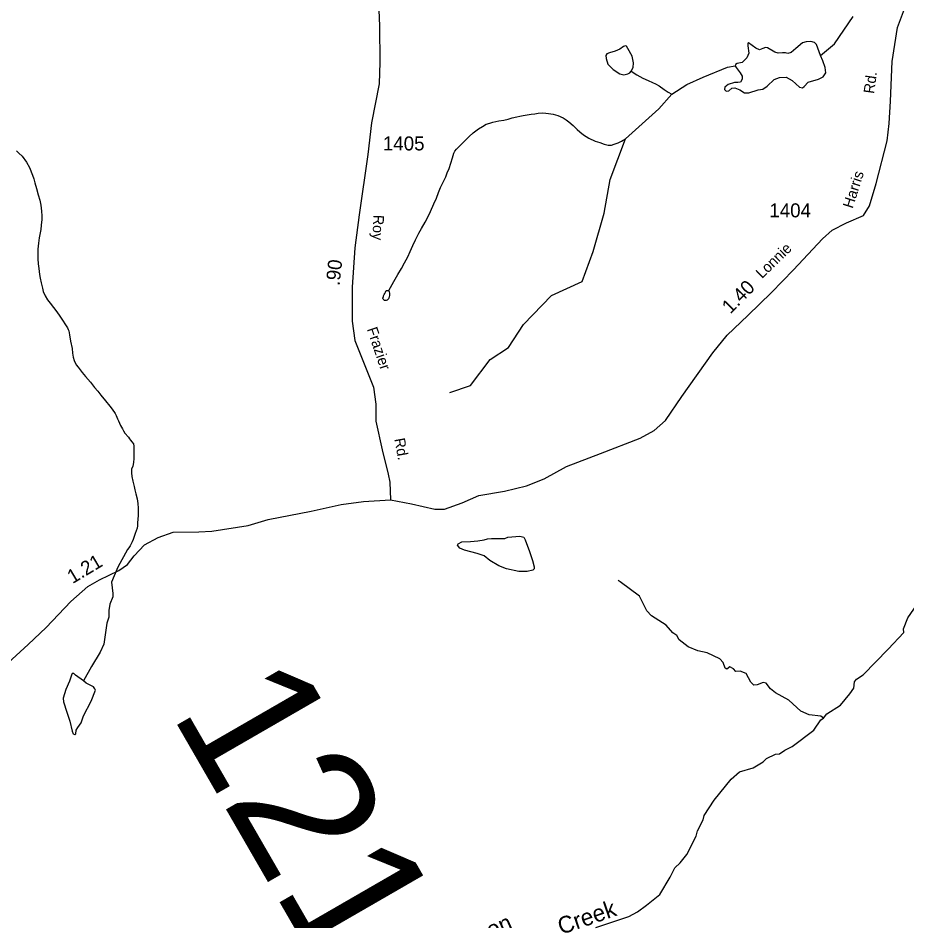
# Model space of a CAD drawing. Extents: x 2056842 to 2160602, y 826753 to 1016856.
# Drawn here: x 2077917 to 2085856, y 998061 to 1006125 of the extents above; entities that cross this region are included whole.
import ezdxf

# ---------------------------------------------------------------- set-up
doc = ezdxf.new("R2010")
doc.units = 0
for name, color, linetype in [('Exist Hydrographic Creek Single Shore', 7, 'Continuous'), ('Exist Hydrographic Creek Single Shore Label', 7, 'Continuous'), ('Exist Hydrographic Misc Water Feature', 7, 'Continuous'), ('Exist Road Secondary Mileage Hundredths English Label', 7, 'Continuous'), ('Exist Road Secondary Structure Standard Bridge Number Label', 7, 'Continuous'), ('Exist Road Secondary Type 20 Attributed', 7, 'Continuous'), ('Exist Road Secondary Type 51 Label', 7, 'Continuous'), ('Exist Road Secondary Type 51 Number Label', 7, 'Continuous')]:
    doc.layers.add(name, color=color, linetype=linetype)

msp = doc.modelspace()

# ---------------------------------------------------------------- linework, layer by layer
at = {"layer": 'Exist Hydrographic Creek Single Shore'}
for points in [[(2085111.5, 999872.6), (2085141.2, 999910.7), (2085262.9, 999989.2), (2085344.8, 1000089.2), (2085380.6, 1000139.3), (2085388.3, 1000195.3), (2085406.2, 1000219.5), (2085464.1, 1000259.7), (2085689.4, 1000488.3), (2085829, 1000636.7), (2085824.8, 1000668.9), (2085864.6, 1000766.9), (2085992.2, 1000953.2), (2086108.8, 1001058.5), (2086179.6, 1001147.1)], [(2083077, 998002.2), (2083370.8, 998101.1), (2083447.9, 998142.9), (2083530.4, 998201.8), (2083648.3, 998298.1), (2083741.7, 998452.3), (2083783.5, 998536.5), (2083831.3, 998578.4), (2083889, 998654.7), (2083972.8, 998817), (2083986.6, 998865), (2084036.2, 998963.4), (2084045.9, 999003.2), (2084133.8, 999139.5), (2084285, 999328), (2084360.9, 999392.4), (2084482.7, 999428.6), (2084572.4, 999482.8), (2084602.6, 999511.1), (2084682.4, 999549.1), (2084718.3, 999553.3), (2084764.3, 999587.4), (2084830.3, 999619.9), (2085023.6, 999764.2), (2085087.5, 999856.3), (2085111.5, 999872.6)]]:
    msp.add_lwpolyline(points, dxfattribs=at)
at = {"layer": 'Exist Hydrographic Misc Water Feature'}
for points in [[(2085083.3, 1005791.4), (2085209.8, 1005893.9), (2085374.1, 1006139.3)], [(2085083.3, 1005791.4), (2085046.7, 1005890.3), (2085031.5, 1005906.8), (2084997.4, 1005915.6), (2084955.6, 1005914.4), (2084922.8, 1005903), (2084864.6, 1005854.9), (2084821.6, 1005818.2), (2084792.5, 1005808.1), (2084769.8, 1005814.4), (2084744.5, 1005815.7), (2084705.3, 1005813.1), (2084676.2, 1005819.5), (2084610.4, 1005858.7), (2084592.7, 1005861.2), (2084570, 1005854.9), (2084539.6, 1005841), (2084506.8, 1005857.4), (2084439.8, 1005903), (2084433.4, 1005900.4), (2084434.7, 1005876.4), (2084442.3, 1005813.1), (2084425.8, 1005771.4), (2084382.9, 1005727.1), (2084338.6, 1005718.3), (2084326, 1005710.7), (2084322.2, 1005699.3)], [(2083394.1, 1005650.7), (2083409.3, 1005684.9), (2083413.1, 1005725.3), (2083402.9, 1005786.1), (2083363.7, 1005854.4), (2083351.1, 1005874.6), (2083342.2, 1005878.4), (2083324.5, 1005870.8), (2083292.9, 1005846.8), (2083248.7, 1005830.4), (2083200.6, 1005815.2), (2083175.3, 1005805.1), (2083167.8, 1005791.1), (2083170.3, 1005763.3), (2083185.5, 1005712.7), (2083231, 1005665.9), (2083290.4, 1005626.7), (2083328.3, 1005619.1), (2083362.5, 1005626.7), (2083381.4, 1005636.8), (2083394.1, 1005650.7)], [(2084322.2, 1005699.3), (2084329.8, 1005684.1), (2084366.4, 1005636), (2084385.4, 1005606.9), (2084384.1, 1005580.4), (2084370.2, 1005553.8), (2084344.9, 1005548.7), (2084314.6, 1005548.7), (2084260.2, 1005531), (2084229.9, 1005509.5), (2084227.3, 1005488), (2084241.2, 1005471.6), (2084265.3, 1005475.4), (2084291.8, 1005498.1), (2084319.6, 1005500.7), (2084362.6, 1005484.2), (2084405.6, 1005458.9), (2084443.5, 1005458.9), (2084527, 1005484.2), (2084567.5, 1005489.3), (2084606.7, 1005518.4), (2084668.6, 1005575.3), (2084716.7, 1005594.3), (2084776.1, 1005596.8), (2084831.7, 1005569), (2084897.5, 1005507), (2084922.8, 1005501.9), (2084937.9, 1005513.3), (2084973.3, 1005552.5), (2085064.4, 1005580.4), (2085107.4, 1005600.6), (2085130.1, 1005637.3), (2085126.3, 1005682.8), (2085104.8, 1005742.3), (2085083.3, 1005791.4)], [(2081774, 1002779.9), (2081957.9, 1002844.9), (2082134.7, 1003076.4), (2082297.9, 1003183.9), (2082430.6, 1003388.9), (2082679.9, 1003647), (2082954.9, 1003772.6), (2083053.9, 1004039.7), (2083153, 1004382.1), (2083205.7, 1004684.9), (2083341.7, 1005046.1), (2083639.4, 1005314.4), (2083756.2, 1005445.8), (2083890.5, 1005533), (2084035.9, 1005597.6), (2084253.9, 1005686.6), (2084322.2, 1005699.3)], [(2083394.1, 1005650.7), (2083444, 1005618.4), (2083498.1, 1005588.5), (2083544.1, 1005566.7), (2083582.2, 1005548.9), (2083610.1, 1005537), (2083642.1, 1005519), (2083686.4, 1005487.1), (2083724.5, 1005463.3), (2083756.2, 1005445.8)], [(2081228, 1003687.4), (2081228, 1003693.3), (2081273.7, 1003773.5), (2081307.6, 1003833.6), (2081341.2, 1003889.7), (2081367.2, 1003937.8), (2081397, 1003993.8), (2081418.9, 1004040), (2081442.7, 1004094.1), (2081466.5, 1004144.2), (2081496.2, 1004204.2), (2081520.2, 1004246.4), (2081552, 1004302.4), (2081576, 1004346.4), (2081601.8, 1004396.5), (2081631.5, 1004464.6), (2081655.3, 1004516.7), (2081673.2, 1004566.8), (2081689, 1004612.8), (2081716.8, 1004665), (2081736.7, 1004706.9), (2081750.7, 1004743), (2081766.5, 1004783.1), (2081796.2, 1004877.1), (2081808.1, 1004917.2), (2081817.9, 1004937.2), (2081832.1, 1004955.2), (2081844, 1004967.3), (2081877.8, 1004999.4), (2081915.7, 1005037.6), (2081945.7, 1005067.6), (2081981.6, 1005099.8), (2082029.3, 1005135.9), (2082065.2, 1005158), (2082097.2, 1005176.2), (2082129.2, 1005186.2), (2082157.3, 1005196.4), (2082183.1, 1005202.4), (2082211.2, 1005208.5), (2082255.1, 1005214.6), (2082295.1, 1005222.8), (2082331, 1005232.9), (2082371, 1005242.9), (2082397, 1005249.1), (2082429, 1005255.1), (2082463, 1005261.3), (2082501, 1005267.4), (2082531.1, 1005271.4), (2082562.9, 1005275.6), (2082602.9, 1005277.7), (2082631, 1005275.8), (2082655, 1005273.9), (2082694.9, 1005266), (2082737, 1005254.2), (2082785, 1005234.3), (2082813.3, 1005216.4), (2082835.2, 1005198.4), (2082875.2, 1005166.6), (2082911.5, 1005130.8), (2082933.6, 1005108.8), (2082965.6, 1005080.9), (2083015.6, 1005053), (2083069.8, 1005027.2), (2083111.8, 1005013.4), (2083152, 1004999.4), (2083185.8, 1004991.5), (2083216, 1004989.7), (2083241.8, 1004997.7), (2083275.9, 1005009.9), (2083305.8, 1005026), (2083341.7, 1005046.1)], [(2077903.9, 1004938.8), (2077924, 1004918.9), (2077952.1, 1004891.1), (2077992.3, 1004837.1), (2078018.3, 1004791.2), (2078046.6, 1004723.3), (2078058.7, 1004689.4), (2078066.9, 1004653.4), (2078081.1, 1004603.4), (2078097.3, 1004547.5), (2078111.4, 1004499.5), (2078119.6, 1004453.6), (2078125.6, 1004399.5), (2078127.8, 1004357.5), (2078127.8, 1004327.6), (2078124.1, 1004275.5), (2078120.2, 1004235.5), (2078106.5, 1004163.4), (2078100.5, 1004115.4), (2078092.8, 1004061.5), (2078093, 1004009.4), (2078093, 1003975.4), (2078097.3, 1003931.4), (2078101.4, 1003887.4), (2078109.6, 1003835.4), (2078115.5, 1003801.5), (2078123.7, 1003761.5), (2078133.8, 1003713.5), (2078142, 1003683.6), (2078158, 1003645.6), (2078178.3, 1003609.7), (2078202.2, 1003579.7)], [(2081228, 1003687.4), (2081230, 1003683.4), (2081233.9, 1003665.4), (2081233.9, 1003649.4), (2081230.3, 1003633.4), (2081228.2, 1003625.4), (2081224.1, 1003617.4), (2081220.2, 1003611.3), (2081216.3, 1003607.3), (2081212.2, 1003605.3), (2081204.2, 1003603.2), (2081198.3, 1003603.2), (2081190.1, 1003603.2), (2081184.3, 1003607.2), (2081178.2, 1003613.2), (2081176.1, 1003623.2), (2081180.2, 1003637.2), (2081182.1, 1003645.2), (2081188, 1003655.2), (2081192.1, 1003665.3), (2081198.1, 1003677.2), (2081205.9, 1003691.3), (2081215.9, 1003693.3), (2081223.9, 1003691.3), (2081228, 1003687.4)], [(2078202.2, 1003579.7), (2078234.4, 1003539.9), (2078262.5, 1003500), (2078288.6, 1003464), (2078318.7, 1003418.2), (2078334.9, 1003394.2), (2078347, 1003376.2), (2078357.1, 1003358.3), (2078363, 1003344.2), (2078371, 1003330.3), (2078375.1, 1003296.4), (2078385.4, 1003240.4), (2078399.5, 1003174.4), (2078403.6, 1003132.4), (2078409.8, 1003096.4), (2078418, 1003066.5), (2078436, 1003028.5), (2078454.1, 1003008.6), (2078490.3, 1002960.7), (2078518.4, 1002924.8), (2078562.5, 1002872.9), (2078598.6, 1002827), (2078628.8, 1002793.1), (2078656.8, 1002757.2), (2078697, 1002707.4), (2078737.2, 1002659.5), (2078757.3, 1002631.5), (2078785.4, 1002593.5), (2078793.4, 1002575.6), (2078805.5, 1002545.7), (2078813.5, 1002527.7), (2078831.8, 1002485.7), (2078849.8, 1002457.8), (2078858, 1002439.9), (2078871.9, 1002417.8), (2078902.1, 1002381.9), (2078912.1, 1002368), (2078920.1, 1002356), (2078934.1, 1002340.1), (2078946.4, 1002322.1), (2078950.3, 1002300.1), (2078950.5, 1002270.2), (2078950.5, 1002248), (2078950.5, 1002220), (2078950.7, 1002190.1), (2078946.8, 1002156.1), (2078940.8, 1002124.1), (2078931, 1002096), (2078929, 1002064.1), (2078933.3, 1002032), (2078941.3, 1001990.1), (2078953.6, 1001940.2), (2078959.5, 1001910.1), (2078967.7, 1001876.2), (2078979.8, 1001830.2), (2078986, 1001790.2), (2078990.1, 1001748.2), (2078988.2, 1001714.2), (2078988.2, 1001682.2), (2078986.4, 1001650.2), (2078984.5, 1001616.2), (2078982.5, 1001590.2), (2078980.6, 1001568.2), (2078972.6, 1001546.1), (2078962.8, 1001520.1), (2078956.8, 1001502.2), (2078944.9, 1001468.1), (2078937, 1001446.1), (2078919.1, 1001411.9), (2078907.2, 1001394), (2078895.3, 1001377.9), (2078807.2, 1001221.5), (2078751.8, 1001087), (2078764.1, 1000985), (2078762.2, 1000955.1), (2078736.4, 1000889.1), (2078728.6, 1000833), (2078728.8, 1000772.9), (2078711, 1000720.9), (2078683.5, 1000532.8), (2078649.7, 1000462.6), (2078572.2, 1000334.5), (2078500.9, 1000204.4)], [(2082484.8, 1001359.4), (2082510.3, 1001281.4), (2082527.8, 1001224.9), (2082526.5, 1001206.1), (2082513, 1001194), (2082463.3, 1001181.9), (2082389.3, 1001181.9), (2082279.1, 1001204.7), (2082210.5, 1001233), (2082131.2, 1001280.1), (2082080.1, 1001321.8), (2082016.9, 1001343.3), (2081904, 1001372.9), (2081861, 1001390.4), (2081842.2, 1001417.3), (2081848.9, 1001428.1), (2081879.8, 1001446.9), (2081956.4, 1001450.9), (2082023.7, 1001455), (2082078.8, 1001464.4), (2082108.4, 1001473.8), (2082144.7, 1001477.8), (2082265.7, 1001477.8), (2082291.2, 1001488.6), (2082398.8, 1001496.7), (2082433.7, 1001488.6), (2082447.2, 1001465.7), (2082484.8, 1001359.4)], [(2085111.5, 999872.6), (2085087.2, 999888.5), (2084983.2, 999902.2), (2084909.3, 999933.9), (2084800.8, 1000031.7), (2084682.8, 1000099.1), (2084638.5, 1000133.2), (2084598.6, 1000184.9), (2084572.4, 1000191), (2084516.6, 1000170.8), (2084488.6, 1000166.8), (2084460.3, 1000194.6), (2084420.2, 1000270.3), (2084366.2, 1000292.4), (2084328, 1000288.3), (2084305.9, 1000312), (2084274.1, 1000330.1), (2084248.1, 1000310), (2084232.2, 1000317.8), (2084213.9, 1000369.7), (2084183.7, 1000401.6), (2084071.6, 1000455.4), (2083987.7, 1000473.2), (2083901.4, 1000508.8), (2083821.4, 1000572.5), (2083799.2, 1000610.4), (2083764.9, 1000634.4), (2083705, 1000702.3), (2083574.5, 1000785.7), (2083532.4, 1000829.6), (2083465.9, 1000961.6), (2083293.7, 1001088.9), (2083277.5, 1001101)], [(2078500.9, 1000204.4), (2078431.2, 1000256.4), (2078413.5, 1000270.3), (2078400.8, 1000270.3), (2078395.8, 1000265.3), (2078376.8, 1000201.9), (2078342.6, 1000127.1), (2078319.8, 1000051.1), (2078322.3, 1000019.4), (2078351.4, 999926.9), (2078379.3, 999845.8), (2078400.8, 999755.8), (2078408.4, 999733), (2078423.6, 999725.4), (2078432.5, 999733), (2078435, 999763.4), (2078451.5, 999787.5), (2078481.9, 999830.6), (2078502.1, 999891.4), (2078569.3, 1000023.2), (2078608.5, 1000123.3), (2078603.5, 1000134.7), (2078590.8, 1000152.5), (2078524.9, 1000185.4), (2078500.9, 1000204.4)]]:
    msp.add_lwpolyline(points, dxfattribs=at)
at = {"layer": 'Exist Road Secondary Type 20 Attributed'}
for points in [[(2081138, 1006531.5), (2081139.1, 1006197.8), (2081144.2, 1006054.4), (2081146.5, 1005730.9), (2081141.9, 1005537.9), (2081073.9, 1005189.4), (2081042.2, 1004905.6), (2080963.9, 1004366.4), (2080925.3, 1004073.5), (2080901.5, 1003722.7), (2080901.5, 1003418.5), (2080925.3, 1003244.9), (2081090.9, 1002829.4), (2081112.5, 1002676.1), (2081112.5, 1002526.3), (2081169.2, 1002267.5), (2081221.3, 1002050.7), (2081236.6, 1001978.7), (2081244.6, 1001823.1)], [(2081244.6, 1001823.1), (2081430.6, 1001785.7), (2081639.3, 1001738), (2081725.5, 1001740.3), (2081884.3, 1001794.8), (2082032.8, 1001861.7), (2082261.9, 1001900.3), (2082457, 1001948), (2082615.8, 1002009.3), (2082816.6, 1002119.4), (2083118.2, 1002237.5), (2083472.1, 1002373.7), (2083598, 1002440.7), (2083700.1, 1002531.5), (2083845.3, 1002744.9), (2084120.9, 1003134.2), (2084250.2, 1003293.2), (2084433.9, 1003468), (2084646, 1003673.4), (2084841.1, 1003877.8), (2085101.9, 1004154.7), (2085187, 1004230.8), (2085316.3, 1004296.6), (2085468.3, 1004362.5), (2085520.4, 1004448.7), (2085581.7, 1004648.5), (2085678.1, 1005028.8), (2085696.2, 1005183.2), (2085707.6, 1005383), (2085724.6, 1005738.3), (2085772.2, 1006042.5), (2085842.5, 1006230.9)], [(2077575.6, 1000135.7), (2078006.6, 1000530.8), (2078166.6, 1000681.7), (2078386.7, 1000913.3), (2078540.9, 1001047.3), (2078645.3, 1001108.6), (2078817.7, 1001190.3), (2078894.8, 1001244.8), (2078952.4, 1001320.9), (2079045.4, 1001420.8), (2079167.9, 1001486.6), (2079301.7, 1001534.3), (2079530.8, 1001536.6), (2079648.8, 1001541.1), (2079973.2, 1001593.3), (2080150.1, 1001645.6), (2080534.1, 1001722.4), (2080801.8, 1001779.2), (2081001.4, 1001806.4), (2081244.6, 1001823.1)]]:
    msp.add_lwpolyline(points, dxfattribs=at)

# ---------------------------------------------------------------- texts
at = {"layer": 'Exist Hydrographic Creek Single Shore Label'}
for s, rotation, p in [('Creek', 19.02853, (2082767.4, 997936.1)), ('Johnson', 23.86795, (2081651.9, 997684.3))]:
    msp.add_text(s, height=150, rotation=rotation, dxfattribs=at).set_placement(p)
at = {"layer": 'Exist Road Secondary Mileage Hundredths English Label'}
for s, rotation, p in [('.90', 83.95352, (2080788.4, 1003731.1)), ('1.40', 45.63487, (2084279.4, 1003476.9)), ('1.21', 30.94344, (2078403.3, 1001069.1))]:
    msp.add_text(s, height=125, rotation=rotation, dxfattribs=at).set_placement(p)
at = {"layer": 'Exist Road Secondary Structure Standard Bridge Number Label'}
msp.add_text('121', height=1230.31, rotation=300, dxfattribs=at).set_placement((2079275.1, 999921.2))
at = {"layer": 'Exist Road Secondary Type 51 Label'}
for s, rotation, p in [('Rd.', 82.01727, (2085561.3, 1005445.7)), ('Harris', 72.4492, (2085370.7, 1004419)), ('Roy', 267.54634, (2081091.2, 1004369.3)), ('Lonnie', 44.18975, (2084561.1, 1003793.3)), ('Frazier', 288.69912, (2081030.8, 1003346.9)), ('Rd.', 280.36871, (2081276.8, 1002365.6))]:
    msp.add_text(s, height=95, rotation=rotation, dxfattribs=at).set_placement(p)
at = {"layer": 'Exist Road Secondary Type 51 Number Label'}
for s, p in [('1405', (2081175.2, 1004943)), ('1404', (2084627, 1004345.4))]:
    msp.add_text(s, height=125, dxfattribs=at).set_placement(p)

doc.saveas('drawing.dxf')
